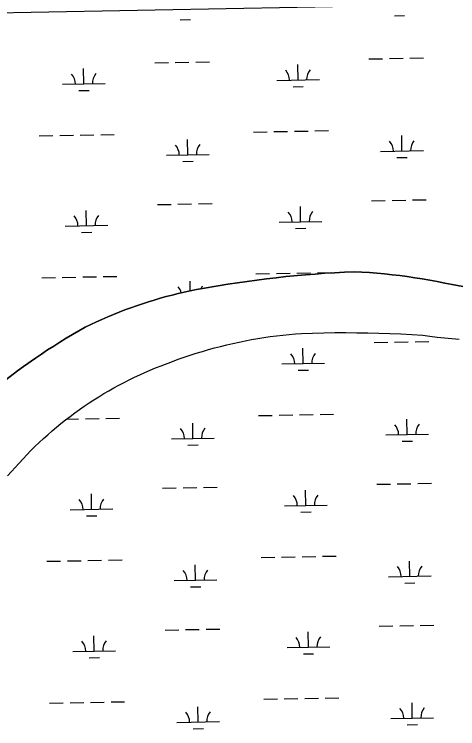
# Model space of a CAD drawing. Extents: x 3957609 to 3995875, y 234277 to 260273.
# Drawn here: x 3979998 to 3981037, y 253516 to 255192 of the extents above; entities that cross this region are included whole.
import ezdxf

# ---------------------------------------------------------------- set-up
doc = ezdxf.new("R2010")
doc.units = 0
for name, color, linetype in [('V-GRID-MAJR', 7, 'Continuous'), ('V-TOPO-SHOR', 7, 'Continuous'), ('V-WETL-SWMP', 7, 'Continuous')]:
    doc.layers.add(name, color=color, linetype=linetype)

msp = doc.modelspace()

# ---------------------------------------------------------------- linework, layer by layer
at = {"layer": 'V-GRID-MAJR'}
msp.add_spline([(3961591.061, 254847.703), (3966908.859, 254947.105), (3972226.642, 255047.279), (3977544.411, 255148.228), (3982862.165, 255249.95), (3988179.905, 255352.445), (3993497.629, 255455.714), (3993497.63, 255455.714)], degree=3, dxfattribs=at)
at = {"layer": 'V-TOPO-SHOR'}
for points in [[(3979977.805, 254335.073), (3980005.157, 254355.813), (3980019.011, 254365.943), (3980047.071, 254385.71), (3980061.274, 254395.348), (3980075.585, 254404.818), (3980090.007, 254414.12), (3980104.54, 254423.254), (3980119.175, 254432.216), (3980133.914, 254441.008), (3980163.696, 254458.07), (3980176.748, 254464.441), (3980189.89, 254470.63), (3980203.116, 254476.631), (3980216.428, 254482.443), (3980229.818, 254488.069), (3980243.29, 254493.502), (3980256.833, 254498.747), (3980270.45, 254503.797), (3980284.139, 254508.657), (3980297.894, 254513.323), (3980311.713, 254517.791), (3980325.597, 254522.066), (3980339.536, 254526.143), (3980353.534, 254530.022), (3980367.585, 254533.704), (3980381.685, 254537.186), (3980395.833, 254540.469), (3980410.028, 254543.551), (3980424.263, 254546.433), (3980438.538, 254549.114), (3980475.414, 254555.444), (3980498.012, 254559.098), (3980520.64, 254562.553), (3980543.297, 254565.811), (3980588.695, 254571.73), (3980611.43, 254574.39), (3980634.187, 254576.852), (3980679.766, 254581.175)], [(3980679.766, 254581.175), (3980702.58, 254583.039), (3980725.409, 254584.7), (3980748.255, 254586.162), (3980771.111, 254587.423), (3980793.976, 254588.486), (3980811.798, 254587.503), (3980829.608, 254586.295), (3980847.401, 254584.861), (3980865.173, 254583.205), (3980882.923, 254581.32), (3980900.649, 254579.213), (3980918.345, 254576.884), (3980936.011, 254574.331), (3980953.645, 254571.551), (3980971.239, 254568.553), (3980988.797, 254565.33), (3981006.311, 254561.887), (3981023.781, 254558.221), (3981036.296, 254556.007), (3981048.846, 254553.996)], [(3980495.442, 254416.944), (3980509.87, 254420.292), (3980524.343, 254423.442), (3980538.855, 254426.391), (3980553.41, 254429.142), (3980568, 254431.687), (3980582.625, 254434.034), (3980597.278, 254436.179), (3980611.963, 254438.118), (3980626.671, 254439.859), (3980641.403, 254441.393), (3980656.152, 254442.724), (3980670.92, 254443.853), (3980696.721, 254444.643), (3980722.528, 254445.196), (3980748.337, 254445.511), (3980774.15, 254445.589), (3980799.961, 254445.432), (3980825.77, 254445.034), (3980851.574, 254444.401), (3980877.371, 254443.531), (3980903.159, 254442.423), (3980928.938, 254441.077), (3980954.701, 254439.496), (3980971.647, 254437.287), (3980988.618, 254435.284), (3981005.613, 254433.486), (3981022.628, 254431.896), (3981039.661, 254430.514)], [(3979981.846, 254109.375), (3980008.992, 254139.104), (3980036.298, 254168.681), (3980045.961, 254178.249), (3980055.769, 254187.666), (3980065.724, 254196.929), (3980075.823, 254206.037), (3980086.061, 254214.986), (3980096.436, 254223.774), (3980106.948, 254232.399), (3980117.594, 254240.861), (3980128.368, 254249.153), (3980139.272, 254257.28), (3980150.3, 254265.234), (3980161.452, 254273.017), (3980172.722, 254280.625), (3980184.109, 254288.055), (3980195.61, 254295.307), (3980207.224, 254302.381), (3980218.947, 254309.272), (3980230.774, 254315.982), (3980242.706, 254322.504), (3980254.736, 254328.841), (3980266.864, 254334.989), (3980279.089, 254340.949), (3980291.401, 254346.718), (3980303.804, 254352.293), (3980316.291, 254357.675), (3980328.861, 254362.86), (3980341.51, 254367.851), (3980368.064, 254377.948), (3980381.966, 254383.058), (3980395.935, 254387.977), (3980409.972, 254392.702), (3980424.075, 254397.232), (3980438.237, 254401.567), (3980452.456, 254405.709), (3980466.733, 254409.651), (3980481.063, 254413.397), (3980495.442, 254416.944)]]:
    msp.add_lwpolyline(points, dxfattribs=at)
at = {"layer": 'V-WETL-SWMP'}
for p, q in [((3980386.467, 255179.562), (3980410.463, 255179.998)), ((3980888.292, 255188.687), (3980912.288, 255189.123)), ((3980326.887, 255078.461), (3980358.882, 255079.043)), ((3980374.879, 255079.334), (3980406.874, 255079.915)), ((3980422.871, 255080.206), (3980454.866, 255080.788)), ((3980828.712, 255087.586), (3980860.707, 255088.167)), ((3980876.704, 255088.458), (3980908.699, 255089.04)), ((3980924.696, 255089.331), (3980956.691, 255089.913)), ((3980160.695, 255029.001), (3980160.04, 255064.995)), ((3980662.52, 255038.126), (3980661.865, 255074.12)), ((3980110.703, 255028.092), (3980210.687, 255029.91)), ((3980612.528, 255037.217), (3980712.512, 255039.035)), ((3980148.977, 255013.355), (3980172.973, 255013.791)), ((3980650.802, 255022.48), (3980674.798, 255022.916)), ((3980557.876, 254916.133), (3980589.871, 254916.714)), ((3980605.868, 254917.005), (3980637.863, 254917.587)), ((3980653.861, 254917.878), (3980685.855, 254918.46)), ((3980701.853, 254918.751), (3980733.847, 254919.332)), ((3980056.051, 254907.008), (3980088.046, 254907.59)), ((3980104.043, 254907.88), (3980136.038, 254908.462)), ((3980152.035, 254908.753), (3980184.03, 254909.335)), ((3980200.028, 254909.626), (3980232.022, 254910.208)), ((3980404.232, 254862.588), (3980403.578, 254898.583)), ((3980906.057, 254871.713), (3980905.403, 254907.707)), ((3980354.241, 254861.679), (3980454.224, 254863.497)), ((3980856.066, 254870.804), (3980956.049, 254872.622)), ((3980392.515, 254846.942), (3980416.511, 254847.378)), ((3980894.34, 254856.067), (3980918.336, 254856.503)), ((3980332.935, 254745.841), (3980364.93, 254746.423)), ((3980380.927, 254746.714), (3980412.922, 254747.295)), ((3980428.919, 254747.586), (3980460.914, 254748.168)), ((3980834.76, 254754.966), (3980866.755, 254755.547)), ((3980882.752, 254755.838), (3980914.747, 254756.42)), ((3980930.744, 254756.711), (3980962.739, 254757.293)), ((3980166.743, 254696.381), (3980166.088, 254732.375)), ((3980668.568, 254705.506), (3980667.913, 254741.5)), ((3980116.751, 254695.472), (3980216.735, 254697.29)), ((3980618.576, 254704.597), (3980718.56, 254706.415)), ((3980155.025, 254680.735), (3980179.021, 254681.171)), ((3980656.85, 254689.86), (3980680.846, 254690.296)), ((3980110.091, 254575.26), (3980142.086, 254575.842)), ((3980158.084, 254576.133), (3980190.078, 254576.715)), ((3980206.076, 254577.006), (3980238.07, 254577.588)), ((3980563.924, 254583.513), (3980595.919, 254584.094)), ((3980611.916, 254584.385), (3980643.911, 254584.967)), ((3980659.909, 254585.258), (3980691.903, 254585.84)), ((3980707.901, 254586.13), (3980739.895, 254586.712)), ((3980062.099, 254574.388), (3980094.094, 254574.97)), ((3980410.033, 254543.553), (3980409.626, 254565.962)), ((3980936.792, 254424.091), (3980968.787, 254424.673)), ((3980674.616, 254372.886), (3980673.961, 254408.88)), ((3980840.808, 254422.346), (3980872.803, 254422.927)), ((3980888.8, 254423.218), (3980920.795, 254423.8)), ((3980624.624, 254371.977), (3980724.608, 254373.795)), ((3980662.898, 254357.24), (3980686.894, 254357.676)), ((3980119.997, 254242.711), (3980148.134, 254243.222)), ((3980164.132, 254243.513), (3980196.126, 254244.095)), ((3980212.124, 254244.386), (3980244.118, 254244.968)), ((3980569.972, 254250.893), (3980601.967, 254251.474)), ((3980617.965, 254251.765), (3980649.959, 254252.347)), ((3980665.957, 254252.638), (3980697.951, 254253.22)), ((3980713.949, 254253.51), (3980745.943, 254254.092)), ((3980918.154, 254206.473), (3980917.499, 254242.467)), ((3980416.329, 254197.348), (3980415.674, 254233.342)), ((3980868.162, 254205.564), (3980968.145, 254207.382)), ((3980366.337, 254196.439), (3980466.32, 254198.257)), ((3980906.436, 254190.827), (3980930.432, 254191.263)), ((3980404.611, 254181.702), (3980428.607, 254182.138)), ((3980846.856, 254089.726), (3980878.851, 254090.307)), ((3980894.848, 254090.598), (3980926.843, 254091.18)), ((3980942.84, 254091.471), (3980974.835, 254092.053)), ((3980345.031, 254080.601), (3980377.026, 254081.183)), ((3980393.023, 254081.474), (3980425.018, 254082.055)), ((3980441.015, 254082.346), (3980473.01, 254082.928)), ((3980680.664, 254040.266), (3980680.01, 254076.26)), ((3980178.839, 254031.141), (3980178.184, 254067.135)), ((3980630.672, 254039.357), (3980730.656, 254041.175)), ((3980128.847, 254030.232), (3980228.831, 254032.05)), ((3980668.947, 254024.619), (3980692.943, 254025.056)), ((3980167.121, 254015.495), (3980191.117, 254015.931)), ((3980074.195, 253909.148), (3980106.19, 253909.73)), ((3980122.188, 253910.02), (3980154.182, 253910.602)), ((3980170.18, 253910.893), (3980202.174, 253911.475)), ((3980218.172, 253911.766), (3980250.166, 253912.347)), ((3980576.021, 253918.273), (3980608.015, 253918.854)), ((3980624.013, 253919.145), (3980656.007, 253919.727)), ((3980672.005, 253920.018), (3980703.999, 253920.6)), ((3980719.997, 253920.89), (3980751.991, 253921.472)), ((3980924.202, 253873.853), (3980923.547, 253909.847)), ((3980422.377, 253864.728), (3980421.722, 253900.722)), ((3980874.21, 253872.944), (3980974.193, 253874.762)), ((3980372.385, 253863.819), (3980472.368, 253865.637)), ((3980912.484, 253858.207), (3980936.48, 253858.643)), ((3980410.659, 253849.082), (3980434.655, 253849.518)), ((3980852.904, 253757.106), (3980884.899, 253757.687)), ((3980900.896, 253757.978), (3980932.891, 253758.56)), ((3980948.888, 253758.851), (3980980.883, 253759.433)), ((3980351.079, 253747.981), (3980383.074, 253748.563)), ((3980399.071, 253748.854), (3980431.066, 253749.435)), ((3980447.063, 253749.726), (3980479.058, 253750.308)), ((3980686.712, 253707.646), (3980686.058, 253743.64)), ((3980184.887, 253698.521), (3980184.233, 253734.515)), ((3980636.72, 253706.737), (3980736.704, 253708.555)), ((3980134.895, 253697.612), (3980234.879, 253699.43)), ((3980674.995, 253691.999), (3980698.991, 253692.436)), ((3980173.17, 253682.875), (3980197.166, 253683.311)), ((3980630.061, 253586.525), (3980662.055, 253587.107)), ((3980678.053, 253587.398), (3980710.047, 253587.98)), ((3980726.045, 253588.27), (3980758.04, 253588.852)), ((3980080.244, 253576.528), (3980112.238, 253577.11)), ((3980128.236, 253577.4), (3980160.23, 253577.982)), ((3980176.228, 253578.273), (3980208.222, 253578.855)), ((3980224.22, 253579.146), (3980256.214, 253579.727)), ((3980582.069, 253585.653), (3980614.063, 253586.234)), ((3980930.25, 253541.233), (3980929.595, 253577.227)), ((3980428.425, 253532.108), (3980427.77, 253568.102)), ((3980880.258, 253540.324), (3980980.241, 253542.142)), ((3980378.433, 253531.199), (3980478.416, 253533.017)), ((3980918.532, 253525.587), (3980942.528, 253526.023)), ((3980416.707, 253516.462), (3980440.703, 253516.898))]:
    msp.add_line(p, q, dxfattribs=at)
for points in [[(3981048.846, 254553.995), (3981036.296, 254556.008), (3981023.781, 254558.222), (3981006.311, 254561.887), (3980988.797, 254565.33), (3980971.24, 254568.553), (3980953.644, 254571.552), (3980936.012, 254574.33), (3980918.345, 254576.884), (3980900.648, 254579.214), (3980882.923, 254581.321), (3980865.173, 254583.204), (3980847.4, 254584.862), (3980829.608, 254586.295), (3980811.799, 254587.503), (3980793.976, 254588.486), (3980771.11, 254587.424), (3980748.254, 254586.162), (3980725.41, 254584.7), (3980702.58, 254583.038), (3980679.765, 254581.176), (3980634.188, 254576.852), (3980611.43, 254574.39), (3980588.695, 254571.729), (3980543.298, 254565.811), (3980520.64, 254562.553), (3980498.012, 254559.097), (3980475.414, 254555.443), (3980438.538, 254549.113), (3980424.263, 254546.433), (3980410.027, 254543.552), (3980395.833, 254540.469), (3980381.685, 254537.186), (3980367.584, 254533.704), (3980353.533, 254530.022), (3980339.536, 254526.143), (3980325.596, 254522.065), (3980311.714, 254517.791), (3980297.894, 254513.322), (3980284.139, 254508.657), (3980270.451, 254503.798), (3980256.834, 254498.747), (3980243.289, 254493.503), (3980229.819, 254488.068), (3980216.428, 254482.444), (3980203.117, 254476.631), (3980189.89, 254470.63), (3980176.749, 254464.442), (3980163.697, 254458.07), (3980133.914, 254441.007), (3980119.175, 254432.216), (3980104.539, 254423.253), (3980090.008, 254414.119), (3980075.586, 254404.817), (3980061.273, 254395.347), (3980047.071, 254385.71), (3980019.011, 254365.942), (3980005.156, 254355.813), (3979977.806, 254335.073)], [(3979981.846, 254109.376), (3980008.992, 254139.103), (3980036.298, 254168.682), (3980045.96, 254178.25), (3980055.769, 254187.667), (3980065.724, 254196.93), (3980075.822, 254206.037), (3980086.06, 254214.986), (3980096.436, 254223.774), (3980106.948, 254232.399), (3980117.593, 254240.86), (3980128.369, 254249.154), (3980139.272, 254257.28), (3980150.3, 254265.235), (3980161.451, 254273.017), (3980172.722, 254280.624), (3980184.109, 254288.055), (3980195.611, 254295.308), (3980207.225, 254302.381), (3980218.947, 254309.273), (3980230.775, 254315.981), (3980242.706, 254322.504), (3980254.737, 254328.841), (3980266.865, 254334.989), (3980279.088, 254340.949), (3980291.402, 254346.717), (3980303.804, 254352.292), (3980316.291, 254357.674), (3980328.861, 254362.861), (3980341.51, 254367.852), (3980368.064, 254377.947), (3980381.966, 254383.058), (3980395.936, 254387.976), (3980409.973, 254392.701), (3980424.074, 254397.232), (3980438.236, 254401.568), (3980452.457, 254405.708), (3980466.733, 254409.651), (3980481.063, 254413.397), (3980495.442, 254416.944), (3980509.87, 254420.293), (3980524.342, 254423.443), (3980538.856, 254426.392), (3980553.41, 254429.141), (3980568, 254431.688), (3980582.624, 254434.034), (3980597.279, 254436.178), (3980611.962, 254438.119), (3980626.671, 254439.858), (3980641.402, 254441.393), (3980656.153, 254442.725), (3980670.921, 254443.853), (3980696.721, 254444.643), (3980722.527, 254445.196), (3980748.337, 254445.511), (3980774.149, 254445.589), (3980799.961, 254445.431), (3980825.77, 254445.034), (3980851.574, 254444.401), (3980877.372, 254443.53), (3980903.16, 254442.423), (3980928.937, 254441.078), (3980954.701, 254439.497), (3980971.647, 254437.287), (3980988.618, 254435.283), (3981005.613, 254433.486), (3981022.628, 254431.896), (3981039.661, 254430.513)]]:
    msp.add_lwpolyline(points, dxfattribs=at)
for centre, start, end in [((3980717.745, 255039.605), 140.269876, 181.813534), ((3980105.452, 255028.472), 0.269879, 41.813537), ((3980215.92, 255030.48), 140.269876, 181.813534), ((3980607.277, 255037.597), 0.269879, 41.813537), ((3980850.815, 254871.184), 0.269879, 41.813537), ((3980961.283, 254873.192), 140.269876, 181.813534), ((3980348.99, 254862.059), 0.269879, 41.813537), ((3980459.458, 254864.068), 140.269876, 181.813534), ((3980613.325, 254704.977), 0.269879, 41.813537), ((3980723.793, 254706.985), 140.269876, 181.813534), ((3980111.5, 254695.852), 0.269879, 41.813537), ((3980221.968, 254697.86), 140.269876, 181.813534), ((3980355.038, 254529.439), 15.541169, 41.813537), ((3980465.506, 254531.447), 140.269876, 151.30389), ((3980619.373, 254372.357), 0.269879, 41.813537), ((3980729.841, 254374.365), 140.269876, 181.813534), ((3980862.911, 254205.944), 0.269879, 41.813537), ((3980973.379, 254207.952), 140.269876, 181.813534), ((3980361.086, 254196.819), 0.269879, 41.813537), ((3980471.554, 254198.827), 140.269876, 181.813534), ((3980625.422, 254039.737), 0.269879, 41.813537), ((3980735.889, 254041.745), 140.269876, 181.813534), ((3980123.596, 254030.612), 0.269879, 41.813537), ((3980234.064, 254032.62), 140.269876, 181.813534), ((3980477.602, 253866.207), 140.269876, 181.813534), ((3980868.959, 253873.324), 0.269879, 41.813537), ((3980979.427, 253875.332), 140.269876, 181.813534), ((3980367.134, 253864.199), 0.269879, 41.813537), ((3980129.645, 253697.992), 0.269879, 41.813537), ((3980240.112, 253700), 140.269876, 181.813534), ((3980631.47, 253707.116), 0.269879, 41.813537), ((3980741.937, 253709.125), 140.269876, 181.813534), ((3980373.182, 253531.579), 0.269879, 41.813537), ((3980483.65, 253533.587), 140.269876, 181.813534), ((3980875.007, 253540.704), 0.269879, 41.813537), ((3980985.475, 253542.712), 140.269876, 181.813534)]:
    msp.add_arc(centre, 35.246, start, end, dxfattribs=at)

doc.saveas('drawing.dxf')
